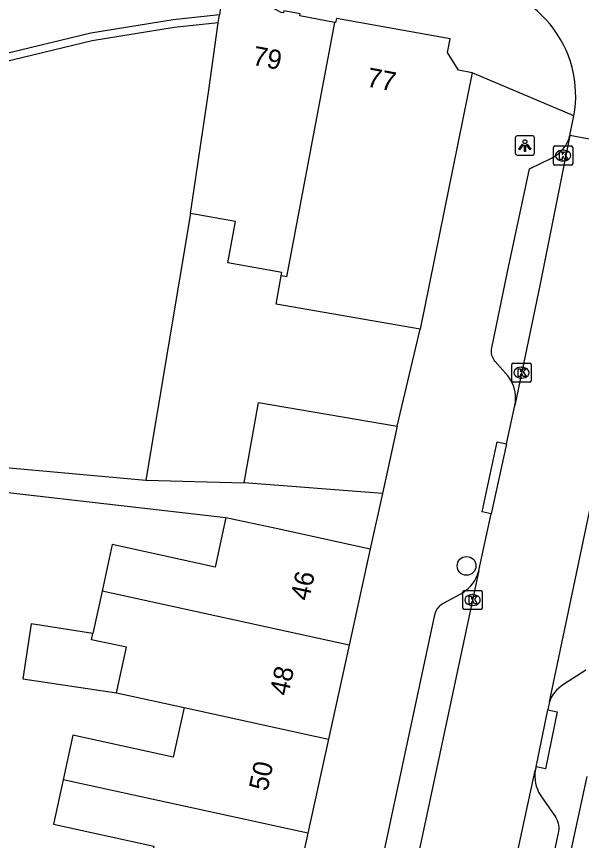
# Model space of a CAD drawing. Extents: x 160861 to 161308, y 384024 to 384878.
# Drawn here: x 161120.83 to 161150.2, y 384804.18 to 384847.04 of the extents above; entities that cross this region are included whole.
import ezdxf

# ---------------------------------------------------------------- set-up
doc = ezdxf.new("R2010")
doc.units = 0
for name, color, linetype in [('IMGEO_Boom', 7, 'Continuous'), ('IMGEO_Erf', 7, 'Continuous'), ('IMGEO_Haag', 7, 'Continuous'), ('IMGEO_Kolk', 7, 'Continuous'), ('IMGEO_Lichtpunt', 7, 'Continuous'), ('IMGEO_Pand', 7, 'Continuous'), ('IMGEO_Pand_nummerreeks', 7, 'Continuous'), ('IMGEO_Rijbaan_lokaal_open', 7, 'Continuous'), ('IMGEO_Voetpad_open', 7, 'Continuous')]:
    doc.layers.add(name, color=color, linetype=linetype)

msp = doc.modelspace()

# ---------------------------------------------------------------- linework, layer by layer
at = {"layer": 'IMGEO_Boom'}
msp.add_circle((161144.223, 384818.463), 0.489, dxfattribs=at)
at = {"layer": 'IMGEO_Erf'}
msp.add_lwpolyline([(161129.866, 384836.792), (161127.542, 384822.914)], dxfattribs=at)
at = {"layer": 'IMGEO_Haag'}
msp.add_lwpolyline([(161131.313, 384846.712), (161129.022, 384846.468), (161124.766, 384845.773), (161120.159, 384844.667), (161118.797, 384843.061), (161117.09, 384841.916), (161113.104, 384841.881), (161098.682, 384843.036), (161096.561, 384845.428), (161093.247, 384846.005), (161093.316, 384846.399)], dxfattribs=at)
at = {"layer": 'IMGEO_Kolk'}
for p, q in [((161148.741, 384839.379), (161148.741, 384840.231)), ((161148.816, 384840.305), (161149.668, 384840.305)), ((161149.229, 384840.085), (161149.254, 384840.085)), ((161149.742, 384840.231), (161149.742, 384839.379)), ((161149.668, 384839.305), (161148.816, 384839.305)), ((161149.252, 384839.525), (161149.227, 384839.525)), ((161146.579, 384828.088), (161146.579, 384828.94)), ((161146.654, 384829.014), (161147.506, 384829.014)), ((161147.58, 384828.94), (161147.58, 384828.088)), ((161147.067, 384828.794), (161147.092, 384828.794)), ((161147.506, 384828.014), (161146.654, 384828.014)), ((161147.09, 384828.234), (161147.065, 384828.234)), ((161144.037, 384816.262), (161144.037, 384817.114)), ((161144.112, 384817.188), (161144.964, 384817.188)), ((161144.525, 384816.968), (161144.55, 384816.968)), ((161145.038, 384817.114), (161145.038, 384816.262)), ((161144.548, 384816.408), (161144.523, 384816.408)), ((161144.964, 384816.188), (161144.112, 384816.188))]:
    msp.add_line(p, q, dxfattribs=at)
for points in [[(161148.741, 384839.379), (161148.741, 384840.231)], [(161148.816, 384840.305), (161149.668, 384840.305)], [(161149.062, 384840.005), (161149.185, 384840.005), (161149.185, 384839.854), (161149.315, 384840.005), (161149.479, 384840.005), (161149.333, 384839.854), (161149.486, 384839.605), (161149.334, 384839.605), (161149.249, 384839.769), (161149.185, 384839.702), (161149.185, 384839.605), (161149.062, 384839.605), (161149.062, 384840.005)], [(161149.742, 384840.231), (161149.742, 384839.379)], [(161149.668, 384839.305), (161148.816, 384839.305)], [(161146.579, 384828.088), (161146.579, 384828.94)], [(161146.654, 384829.014), (161147.506, 384829.014)], [(161147.58, 384828.94), (161147.58, 384828.088)], [(161146.9, 384828.714), (161147.023, 384828.714), (161147.023, 384828.563), (161147.153, 384828.714), (161147.317, 384828.714), (161147.171, 384828.563), (161147.324, 384828.314), (161147.172, 384828.314), (161147.087, 384828.478), (161147.023, 384828.411), (161147.023, 384828.314), (161146.9, 384828.314), (161146.9, 384828.714)], [(161147.506, 384828.014), (161146.654, 384828.014)], [(161144.037, 384816.262), (161144.037, 384817.114)], [(161144.112, 384817.188), (161144.964, 384817.188)], [(161144.358, 384816.888), (161144.481, 384816.888), (161144.481, 384816.737), (161144.611, 384816.888), (161144.775, 384816.888), (161144.629, 384816.737), (161144.782, 384816.488), (161144.63, 384816.488), (161144.545, 384816.652), (161144.481, 384816.585), (161144.481, 384816.488), (161144.358, 384816.488), (161144.358, 384816.888)], [(161145.038, 384817.114), (161145.038, 384816.262)], [(161144.964, 384816.188), (161144.112, 384816.188)]]:
    msp.add_lwpolyline(points, dxfattribs=at)
for centre, start, end in [((161148.818, 384840.229), 91.552, 178.448), ((161148.818, 384840.229), 91.552, 178.448), ((161149.666, 384840.229), 1.552, 88.448), ((161149.666, 384840.229), 1.552, 88.448), ((161148.818, 384839.381), 181.552, 268.448), ((161148.818, 384839.381), 181.552, 268.448), ((161149.666, 384839.381), 271.552, 358.448), ((161149.666, 384839.381), 271.552, 358.448), ((161146.656, 384828.938), 91.552, 178.448), ((161146.656, 384828.938), 91.552, 178.448), ((161147.504, 384828.938), 1.552, 88.448), ((161147.504, 384828.938), 1.552, 88.448), ((161146.656, 384828.09), 181.552, 268.448), ((161146.656, 384828.09), 181.552, 268.448), ((161147.504, 384828.09), 271.552, 358.448), ((161147.504, 384828.09), 271.552, 358.448), ((161144.114, 384817.112), 91.552, 178.448), ((161144.114, 384817.112), 91.552, 178.448), ((161144.962, 384817.112), 1.552, 88.448), ((161144.962, 384817.112), 1.552, 88.448), ((161144.114, 384816.264), 181.552, 268.448), ((161144.114, 384816.264), 181.552, 268.448), ((161144.962, 384816.264), 271.552, 358.448), ((161144.962, 384816.264), 271.552, 358.448)]:
    msp.add_arc(centre, 0.0765, start, end, dxfattribs=at)
for centre, major_axis, ratio, start_param, end_param in [((161149.228, 384839.805), (-0.387, 0.002), 0.722429, 4.712389, 7.853982), ((161149.253, 384839.805), (-0.39, 0.002), 0.717154, 1.570796, 4.712389), ((161147.066, 384828.514), (-0.387, 0.002), 0.722429, 4.712389, 7.853982), ((161147.091, 384828.514), (-0.39, 0.002), 0.717154, 1.570796, 4.712389), ((161144.524, 384816.688), (-0.387, 0.002), 0.722429, 4.712389, 7.853982), ((161144.549, 384816.688), (-0.39, 0.002), 0.717154, 1.570796, 4.712389)]:
    msp.add_ellipse(centre, major_axis=major_axis, ratio=ratio, start_param=start_param, end_param=end_param, dxfattribs=at)
at = {"layer": 'IMGEO_Lichtpunt'}
for p, q in [((161146.758, 384840.73), (161146.758, 384839.923)), ((161146.758, 384840.73), (161146.758, 384839.923)), ((161147.66, 384840.825), (161146.852, 384840.825)), ((161147.66, 384840.825), (161146.852, 384840.825)), ((161147.754, 384839.923), (161147.754, 384840.73)), ((161147.754, 384839.923), (161147.754, 384840.73)), ((161146.852, 384839.829), (161147.66, 384839.829)), ((161146.852, 384839.829), (161147.66, 384839.829))]:
    msp.add_line(p, q, dxfattribs=at)
for points in [[(161147.132, 384840.394), (161147.171, 384840.366), (161146.983, 384840.104), (161146.945, 384840.131), (161147.132, 384840.394)], [(161147.234, 384840.346), (161147.281, 384840.346), (161147.281, 384840.024), (161147.234, 384840.024), (161147.234, 384840.346)], [(161147.344, 384840.366), (161147.382, 384840.393), (161147.569, 384840.131), (161147.53, 384840.103), (161147.344, 384840.366)]]:
    msp.add_lwpolyline(points, dxfattribs=at)
msp.add_circle((161147.257, 384840.528), 0.0994, dxfattribs=at)
for centre, start, end in [((161146.852, 384840.73), 90, 180), ((161146.852, 384840.73), 90, 180), ((161147.66, 384840.73), 0, 90), ((161147.66, 384840.73), 0, 90), ((161146.852, 384839.923), 180, 270), ((161146.852, 384839.923), 180, 270), ((161147.66, 384839.923), 270, 0), ((161147.66, 384839.923), 270, 360)]:
    msp.add_arc(centre, 0.0946, start, end, dxfattribs=at)
at = {"layer": 'IMGEO_Pand'}
for points in [[(161137.361, 384846.734), (161135.552, 384847.071), (161135.572, 384847.179), (161134.724, 384847.336), (161134.704, 384847.228), (161134.586, 384847.25), (161134.069, 384847.529), (161133.132, 384847.696), (161132.548, 384847.616), (161132.429, 384847.636), (161132.448, 384847.745), (161131.483, 384847.912), (161131.371, 384847.12)], [(161131.313, 384846.712), (161131.371, 384847.12)], [(161144.519, 384844.109), (161143.802, 384844.252), (161143.234, 384845.164), (161143.373, 384845.879), (161137.453, 384846.941), (161137.414, 384846.724), (161137.361, 384846.734)], [(161129.866, 384836.792), (161130.819, 384843.208), (161131.313, 384846.712)], [(161137.361, 384846.734), (161134.855, 384833.491), (161134.579, 384833.543)], [(161144.519, 384844.109), (161141.816, 384830.776)], [(161134.579, 384833.543), (161134.611, 384833.722), (161131.82, 384834.221), (161132.205, 384836.373), (161129.866, 384836.792)], [(161141.816, 384830.776), (161134.317, 384832.072), (161134.579, 384833.543)], [(161132.653, 384822.79), (161133.401, 384826.966), (161140.623, 384825.723)], [(161140.623, 384825.723), (161139.847, 384822.237)], [(161139.847, 384822.237), (161132.653, 384822.79)], [(161131.712, 384820.988), (161131.148, 384818.402), (161125.806, 384819.568), (161125.277, 384817.146)], [(161131.712, 384820.988), (161134.323, 384820.418), (161139.207, 384819.352)], [(161139.207, 384819.352), (161138.114, 384814.344)], [(161125.277, 384817.146), (161124.799, 384814.953)], [(161138.114, 384814.344), (161125.277, 384817.146)], [(161124.799, 384814.953), (161121.59, 384815.441), (161121.158, 384812.597), (161126.022, 384811.859)], [(161126.022, 384811.859), (161126.538, 384814.228), (161124.727, 384814.623), (161124.799, 384814.953)], [(161138.114, 384814.344), (161137.046, 384809.454)], [(161126.022, 384811.859), (161129.534, 384811.093)], [(161129.534, 384811.093), (161128.973, 384808.523), (161123.759, 384809.662), (161123.253, 384807.342)], [(161129.534, 384811.093), (161137.046, 384809.454)], [(161137.046, 384809.454), (161135.979, 384804.564)], [(161123.253, 384807.342), (161122.747, 384805.026), (161127.968, 384803.886), (161127.435, 384801.449), (161126.599, 384801.631), (161126.557, 384801.438)], [(161135.979, 384804.564), (161123.253, 384807.342)], [(161135.979, 384804.564), (161134.886, 384799.558)]]:
    msp.add_lwpolyline(points, dxfattribs=at)
at = {"layer": 'IMGEO_Rijbaan_lokaal_open'}
for points in [[(161149.596, 384840.854), (161149.803, 384841.868)], [(161149.596, 384840.854), (161148.055, 384833.134), (161146.733, 384826.807)], [(161154.552, 384839.91), (161149.596, 384840.854)], [(161148.531, 384811.393), (161154.367, 384839.171), (161154.552, 384839.91)], [(161146.298, 384824.812), (161146.733, 384826.807)], [(161146.298, 384824.812), (161145.505, 384821.171)], [(161144.864, 384818.229), (161145.505, 384821.171)], [(161144.864, 384818.229), (161132.813, 384761.681), (161132.507, 384759.586), (161131.86, 384754.533), (161131.333, 384750), (161129.676, 384735.749)], [(161148.531, 384811.393), (161148.441, 384810.97)], [(161147.836, 384808.005), (161148.441, 384810.97)], [(161147.836, 384808.005), (161147.796, 384807.819)], [(161138.061, 384762.728), (161147.796, 384807.819)]]:
    msp.add_lwpolyline(points, dxfattribs=at)
msp.add_arc((161144.041, 384842.914), 5.856, 349.7095, 89.2453, dxfattribs=at)
at = {"layer": 'IMGEO_Voetpad_open'}
for points in [[(161131.371, 384847.12), (161128.969, 384846.865), (161124.687, 384846.165), (161119.939, 384845.025), (161118.528, 384843.362), (161116.967, 384842.315), (161113.118, 384842.281), (161098.874, 384843.422), (161096.767, 384845.798), (161093.316, 384846.399)], [(161149.803, 384841.868), (161144.519, 384844.109)], [(161146.733, 384826.807), (161146.759, 384826.977), (161146.769, 384827.149), (161146.764, 384827.32), (161146.743, 384827.491), (161146.708, 384827.659), (161146.657, 384827.823), (161146.592, 384827.983), (161146.513, 384828.135), (161146.421, 384828.28), (161146.376, 384828.342), (161145.715, 384829.091), (161145.698, 384829.111), (161145.654, 384829.17), (161145.615, 384829.233), (161145.582, 384829.299), (161145.555, 384829.367), (161145.535, 384829.438), (161145.52, 384829.51), (161145.513, 384829.583), (161145.512, 384829.657), (161145.517, 384829.73), (161145.529, 384829.803), (161146.355, 384833.759), (161147.502, 384839.119), (161148.633, 384839.676)], [(161140.623, 384825.723), (161141.816, 384830.776)], [(161080.966, 384824.4), (161096.904, 384825.096), (161104.738, 384824.69), (161119.875, 384823.613), (161127.542, 384822.914)], [(161145.505, 384821.171), (161145.037, 384821.272), (161145.821, 384824.915), (161146.298, 384824.812)], [(161098.939, 384816.927), (161098.676, 384824.113), (161099.856, 384824.116), (161108.744, 384823.608), (161131.712, 384820.988)], [(161127.542, 384822.914), (161132.653, 384822.79)], [(161139.847, 384822.237), (161139.207, 384819.352)], [(161139.438, 384801.25), (161142.571, 384815.914), (161142.584, 384815.966), (161142.609, 384816.044), (161142.641, 384816.119), (161142.679, 384816.19), (161142.724, 384816.258), (161142.775, 384816.322), (161142.831, 384816.381), (161142.892, 384816.434), (161142.957, 384816.482), (161143.027, 384816.524), (161143.927, 384817.013), (161144.071, 384817.098), (161144.206, 384817.196), (161144.332, 384817.305), (161144.448, 384817.426), (161144.553, 384817.556), (161144.645, 384817.695), (161144.725, 384817.841), (161144.792, 384817.995), (161144.844, 384818.153), (161144.864, 384818.229)], [(161150.422, 384813.041), (161149.265, 384812.296), (161149.135, 384812.208), (161149.013, 384812.109), (161148.901, 384811.999), (161148.799, 384811.879), (161148.708, 384811.751), (161148.629, 384811.616), (161148.562, 384811.473), (161148.531, 384811.393)], [(161148.441, 384810.97), (161148.93, 384810.871), (161148.325, 384807.906), (161147.836, 384808.005)], [(161147.796, 384807.819), (161147.777, 384807.655), (161147.773, 384807.491), (161147.784, 384807.327), (161147.81, 384807.164), (161147.849, 384807.004), (161147.903, 384806.849), (161147.971, 384806.698), (161148.052, 384806.555), (161148.08, 384806.511), (161148.802, 384805.483), (161148.815, 384805.464), (161148.87, 384805.374), (161148.917, 384805.279), (161148.955, 384805.181), (161148.984, 384805.079), (161149.004, 384804.976), (161149.015, 384804.871), (161149.016, 384804.765), (161149.008, 384804.66), (161148.99, 384804.556), (161140.581, 384765.432)], [(161152.73, 384786.422), (161146.23, 384787.791), (161150.501, 384807.501)]]:
    msp.add_lwpolyline(points, dxfattribs=at)
msp.add_arc((161147.859, 384841.292), 1.792, 295.6089, 345.86, dxfattribs=at)

# ---------------------------------------------------------------- texts
at = {"layer": 'IMGEO_Pand_nummerreeks'}
for s, rotation, p in [('79', 349.2914, (161133.048, 384844.532)), ('77', 349.2914, (161138.983, 384843.409)), ('46', 77.6856, (161136.029, 384816.607)), ('48', 77.6873, (161134.949, 384811.662)), ('50', 77.6856, (161133.869, 384806.713))]:
    msp.add_text(s, height=1, rotation=rotation, dxfattribs=at).set_placement(p)

doc.saveas('drawing.dxf')
